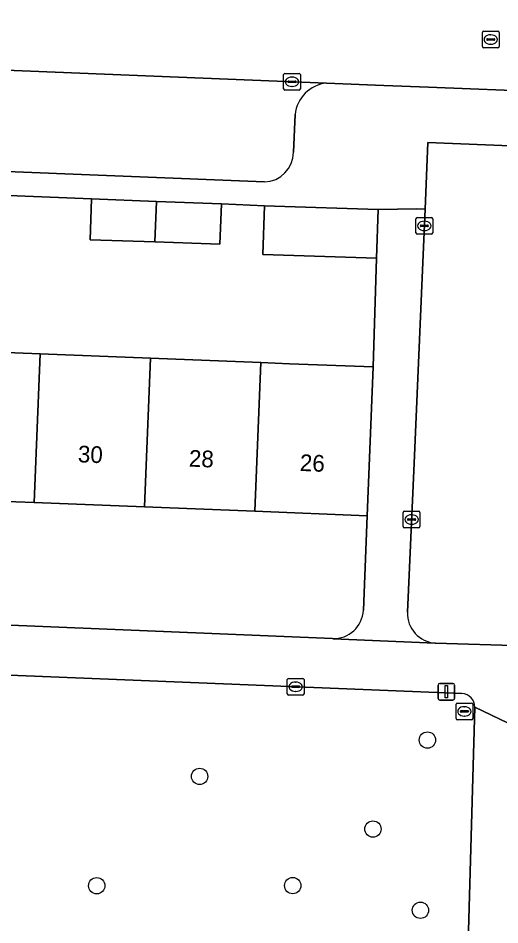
# Model space of a CAD drawing. Extents: x 160732 to 162107, y 387428 to 388479.
# Drawn here: x 161525.8 to 161554.7, y 387874.9 to 387929.2 of the extents above; entities that cross this region are included whole.
import ezdxf

# ---------------------------------------------------------------- set-up
doc = ezdxf.new("R2010")
doc.units = 0
for name, color, linetype in [('IMGEO_Boom', 7, 'Continuous'), ('IMGEO_Erf', 7, 'Continuous'), ('IMGEO_Groenvoorziening', 7, 'Continuous'), ('IMGEO_Kolk', 7, 'Continuous'), ('IMGEO_Lichtmast', 7, 'Continuous'), ('IMGEO_Pand', 7, 'Continuous'), ('IMGEO_Pand_nummerreeks', 7, 'Continuous'), ('IMGEO_Parkeervlak_open', 7, 'Continuous'), ('IMGEO_Rijbaan_lokaal_open', 7, 'Continuous'), ('IMGEO_Rioolput', 7, 'Continuous'), ('IMGEO_Voetpad_open', 7, 'Continuous')]:
    doc.layers.add(name, color=color, linetype=linetype)

msp = doc.modelspace()

# ---------------------------------------------------------------- linework, layer by layer
at = {"layer": 'IMGEO_Boom'}
for centre in [(161550.358, 387885.952), (161536.719, 387883.776), (161547.095, 387880.625), (161530.556, 387877.23), (161542.291, 387877.234), (161549.939, 387875.757)]:
    msp.add_circle(centre, 0.489, dxfattribs=at)
at = {"layer": 'IMGEO_Erf'}
for points in [[(161520.556, 387909.329), (161527.163, 387909.071), (161533.77, 387908.812), (161540.377, 387908.554), (161542.107, 387908.486), (161547.103, 387908.291), (161547.307, 387914.795), (161540.504, 387915.022), (161540.601, 387917.943), (161538.02, 387918.048), (161537.934, 387915.635), (161534.042, 387915.773), (161530.155, 387915.911), (161530.242, 387918.364), (161524.786, 387918.586)], [(161546.755, 387899.386), (161540.029, 387899.649), (161533.422, 387899.907), (161526.815, 387900.165), (161520.208, 387900.424), (161513.601, 387900.682), (161506.873, 387900.945), (161506.975, 387903.553), (161501.766, 387903.757), (161501.347, 387895.745), (161501.277, 387893.831), (161544.666, 387892.026)], [(161546.523, 387893.729), (161546.755, 387899.386)]]:
    msp.add_lwpolyline(points, dxfattribs=at)
msp.add_arc((161544.739, 387893.81), 1.786, 267.649, 357.3971, dxfattribs=at)
at = {"layer": 'IMGEO_Groenvoorziening'}
for points in [[(161552.423, 387888.742), (161526.329, 387889.794), (161500, 387890.839), (161497.79, 387890.927)], [(161552.82, 387874.526), (161553.194, 387887.912)]]:
    msp.add_lwpolyline(points, dxfattribs=at)
msp.add_arc((161552.388, 387887.936), 0.806, 358.2643, 87.5147, dxfattribs=at)
at = {"layer": 'IMGEO_Kolk'}
for p, q in [((161541.748, 387924.942), (161541.748, 387925.794)), ((161541.823, 387925.868), (161542.675, 387925.868)), ((161542.05, 387925.411), (161542.448, 387925.411)), ((161542.236, 387925.648), (161542.261, 387925.648)), ((161542.749, 387925.794), (161542.749, 387924.942)), ((161542.675, 387924.868), (161541.823, 387924.868)), ((161542.007, 387925.362), (161542.007, 387925.374)), ((161542.445, 387925.325), (161542.047, 387925.325)), ((161542.259, 387925.088), (161542.234, 387925.088)), ((161542.491, 387925.374), (161542.491, 387925.362)), ((161549.671, 387916.313), (161549.671, 387917.165)), ((161549.746, 387917.239), (161550.598, 387917.239)), ((161549.93, 387916.733), (161549.93, 387916.745)), ((161549.973, 387916.782), (161550.371, 387916.782)), ((161550.159, 387917.019), (161550.184, 387917.019)), ((161550.414, 387916.745), (161550.414, 387916.733)), ((161550.672, 387917.165), (161550.672, 387916.313)), ((161550.598, 387916.239), (161549.746, 387916.239)), ((161550.368, 387916.696), (161549.97, 387916.696)), ((161550.182, 387916.459), (161550.157, 387916.459)), ((161548.911, 387898.73), (161548.911, 387899.582)), ((161548.986, 387899.656), (161549.838, 387899.656)), ((161549.399, 387899.436), (161549.424, 387899.436)), ((161549.912, 387899.582), (161549.912, 387898.73)), ((161549.17, 387899.15), (161549.17, 387899.162)), ((161549.608, 387899.113), (161549.21, 387899.113)), ((161549.213, 387899.199), (161549.611, 387899.199)), ((161549.422, 387898.876), (161549.397, 387898.876)), ((161549.654, 387899.162), (161549.654, 387899.15)), ((161549.838, 387898.656), (161548.986, 387898.656)), ((161541.966, 387888.719), (161541.966, 387889.571)), ((161542.041, 387889.645), (161542.893, 387889.645)), ((161542.967, 387889.571), (161542.967, 387888.719)), ((161542.225, 387889.139), (161542.225, 387889.151)), ((161542.663, 387889.102), (161542.265, 387889.102)), ((161542.268, 387889.188), (161542.666, 387889.188)), ((161542.454, 387889.425), (161542.479, 387889.425)), ((161542.709, 387889.151), (161542.709, 387889.139)), ((161542.893, 387888.645), (161542.041, 387888.645)), ((161542.477, 387888.865), (161542.452, 387888.865))]:
    msp.add_line(p, q, dxfattribs=at)
for points in [[(161541.748, 387924.942), (161541.748, 387925.794)], [(161541.823, 387925.868), (161542.675, 387925.868)], [(161542.749, 387925.794), (161542.749, 387924.942)], [(161542.675, 387924.868), (161541.823, 387924.868)], [(161549.671, 387916.313), (161549.671, 387917.165)], [(161549.746, 387917.239), (161550.598, 387917.239)], [(161550.672, 387917.165), (161550.672, 387916.313)], [(161550.598, 387916.239), (161549.746, 387916.239)], [(161548.911, 387898.73), (161548.911, 387899.582)], [(161548.986, 387899.656), (161549.838, 387899.656)], [(161549.912, 387899.582), (161549.912, 387898.73)], [(161549.838, 387898.656), (161548.986, 387898.656)], [(161541.966, 387888.719), (161541.966, 387889.571)], [(161542.041, 387889.645), (161542.893, 387889.645)], [(161542.967, 387889.571), (161542.967, 387888.719)], [(161542.893, 387888.645), (161542.041, 387888.645)]]:
    msp.add_lwpolyline(points, dxfattribs=at)
for centre, radius, start, end in [((161541.825, 387925.792), 0.0765, 91.552, 178.448), ((161541.825, 387925.792), 0.0765, 91.552, 178.448), ((161542.047, 387925.371), 0.0403, 85.8775, 175.7526), ((161542.452, 387925.373), 0.0386, 1.7309, 96.639), ((161542.673, 387925.792), 0.0765, 1.552, 88.448), ((161542.673, 387925.792), 0.0765, 1.552, 88.448), ((161541.825, 387924.944), 0.0765, 181.552, 268.448), ((161541.825, 387924.944), 0.0765, 181.552, 268.448), ((161542.044, 387925.361), 0.0366, 178.938, 274.7102), ((161542.448, 387925.368), 0.043, 264.8664, 352.4533), ((161542.673, 387924.944), 0.0765, 271.552, 358.448), ((161542.673, 387924.944), 0.0765, 271.552, 358.448), ((161549.748, 387917.163), 0.0765, 91.552, 178.448), ((161549.748, 387917.163), 0.0765, 91.552, 178.448), ((161549.97, 387916.742), 0.0403, 85.8775, 175.7526), ((161549.967, 387916.732), 0.0366, 178.938, 274.7102), ((161550.371, 387916.739), 0.043, 264.8664, 352.4533), ((161550.375, 387916.744), 0.0386, 1.7309, 96.639), ((161550.596, 387917.163), 0.0765, 1.552, 88.448), ((161550.596, 387917.163), 0.0765, 1.552, 88.448), ((161549.748, 387916.315), 0.0765, 181.552, 268.448), ((161549.748, 387916.315), 0.0765, 181.552, 268.448), ((161550.596, 387916.315), 0.0765, 271.552, 358.448), ((161550.596, 387916.315), 0.0765, 271.552, 358.448), ((161548.988, 387899.58), 0.0765, 91.552, 178.448), ((161548.988, 387899.58), 0.0765, 91.552, 178.448), ((161549.836, 387899.58), 0.0765, 1.552, 88.448), ((161549.836, 387899.58), 0.0765, 1.552, 88.448), ((161549.21, 387899.159), 0.0403, 85.8775, 175.7526), ((161549.207, 387899.149), 0.0366, 178.938, 274.7102), ((161549.611, 387899.156), 0.043, 264.8664, 352.4533), ((161549.615, 387899.161), 0.0386, 1.7309, 96.639), ((161548.988, 387898.732), 0.0765, 181.552, 268.448), ((161548.988, 387898.732), 0.0765, 181.552, 268.448), ((161549.836, 387898.732), 0.0765, 271.552, 358.448), ((161549.836, 387898.732), 0.0765, 271.552, 358.448), ((161542.043, 387889.569), 0.0765, 91.552, 178.448), ((161542.043, 387889.569), 0.0765, 91.552, 178.448), ((161542.891, 387889.569), 0.0765, 1.552, 88.448), ((161542.891, 387889.569), 0.0765, 1.552, 88.448), ((161542.265, 387889.148), 0.0403, 85.8775, 175.7526), ((161542.262, 387889.138), 0.0366, 178.938, 274.7102), ((161542.666, 387889.145), 0.043, 264.8664, 352.4533), ((161542.67, 387889.15), 0.0386, 1.7309, 96.639), ((161542.043, 387888.721), 0.0765, 181.552, 268.448), ((161542.043, 387888.721), 0.0765, 181.552, 268.448), ((161542.891, 387888.721), 0.0765, 271.552, 358.448), ((161542.891, 387888.721), 0.0765, 271.552, 358.448)]:
    msp.add_arc(centre, radius, start, end, dxfattribs=at)
for centre, major_axis, ratio, start_param, end_param in [((161542.235, 387925.368), (-0.387, 0.002), 0.722429, 4.712389, 7.853982), ((161542.26, 387925.368), (-0.39, 0.002), 0.717154, 1.570796, 4.712389), ((161550.158, 387916.739), (-0.387, 0.002), 0.722429, 4.712389, 7.853982), ((161550.183, 387916.739), (-0.39, 0.002), 0.717154, 1.570796, 4.712389), ((161549.398, 387899.156), (-0.387, 0.002), 0.722429, 4.712389, 7.853982), ((161549.423, 387899.156), (-0.39, 0.002), 0.717154, 1.570796, 4.712389), ((161542.453, 387889.145), (-0.387, 0.002), 0.722429, 4.712389, 7.853982), ((161542.478, 387889.145), (-0.39, 0.002), 0.717154, 1.570796, 4.712389)]:
    msp.add_ellipse(centre, major_axis=major_axis, ratio=ratio, start_param=start_param, end_param=end_param, dxfattribs=at)
at = {"layer": 'IMGEO_Lichtmast'}
for p, q in [((161550.997, 387888.447), (161550.997, 387889.247)), ((161550.997, 387889.247), (161550.997, 387888.447)), ((161551.097, 387889.347), (161551.887, 387889.347)), ((161551.887, 387889.347), (161551.097, 387889.347)), ((161551.987, 387889.247), (161551.987, 387888.447)), ((161551.987, 387888.447), (161551.987, 387889.247)), ((161551.887, 387888.347), (161551.097, 387888.347)), ((161551.097, 387888.347), (161551.887, 387888.347))]:
    msp.add_line(p, q, dxfattribs=at)
msp.add_lwpolyline([(161551.417, 387889.222), (161551.567, 387889.222), (161551.567, 387888.472), (161551.417, 387888.472), (161551.417, 387889.222)], dxfattribs=at)
for centre, start, end in [((161551.097, 387889.247), 90, 180), ((161551.097, 387889.247), 90, 180), ((161551.887, 387889.247), 0, 90), ((161551.887, 387889.247), 360, 90), ((161551.097, 387888.447), 180, 270), ((161551.097, 387888.447), 180, 270), ((161551.887, 387888.447), 270, 0), ((161551.887, 387888.447), 270, 0)]:
    msp.add_arc(centre, 0.1, start, end, dxfattribs=at)
at = {"layer": 'IMGEO_Pand'}
for points in [[(161534.137, 387918.206), (161530.242, 387918.364), (161530.155, 387915.911), (161534.042, 387915.773)], [(161538.02, 387918.048), (161534.137, 387918.206), (161534.042, 387915.773), (161537.934, 387915.635)], [(161547.405, 387917.717), (161541.206, 387917.918), (161540.601, 387917.943), (161540.504, 387915.022), (161547.307, 387914.795)], [(161520.208, 387900.424), (161526.815, 387900.165), (161527.163, 387909.071), (161520.556, 387909.329)], [(161526.815, 387900.165), (161533.422, 387899.907), (161533.77, 387908.812), (161527.163, 387909.071)], [(161540.377, 387908.554), (161533.77, 387908.812), (161533.422, 387899.907), (161540.029, 387899.649)], [(161547.103, 387908.291), (161542.107, 387908.486), (161540.377, 387908.554), (161540.029, 387899.649), (161546.755, 387899.386)]]:
    msp.add_lwpolyline(points, close=True, dxfattribs=at)
at = {"layer": 'IMGEO_Parkeervlak_open'}
for points in [[(161544.321, 387925.286), (161502.944, 387926.951)], [(161542.34, 387921.155), (161542.435, 387923.401)], [(161506.721, 387920.728), (161540.595, 387919.369)]]:
    msp.add_lwpolyline(points, dxfattribs=at)
for centre, radius, start, end in [((161544.536, 387923.185), 2.112, 95.8332, 174.1365), ((161540.539, 387921.169), 1.801, 271.7667, 359.5638)]:
    msp.add_arc(centre, radius, start, end, dxfattribs=at)
at = {"layer": 'IMGEO_Rijbaan_lokaal_open'}
for points in [[(161492.938, 388004.061), (161492.756, 388000), (161489.979, 387927.472), (161496.848, 387927.196), (161500, 387927.069), (161502.944, 387926.951), (161544.321, 387925.286), (161547.751, 387925.148), (161550.416, 387925.041), (161557.467, 387924.757), (161559.656, 387983.388)], [(161550.843, 387891.754), (161556.135, 387891.588), (161557.185, 387918.257), (161557.287, 387921.455), (161550.384, 387921.739), (161550.214, 387917.744), (161550.058, 387914.077), (161549.567, 387902.525), (161549.161, 387893.605)]]:
    msp.add_lwpolyline(points, dxfattribs=at)
msp.add_arc((161550.946, 387893.537), 1.786, 177.8278, 266.6949, dxfattribs=at)
at = {"layer": 'IMGEO_Rioolput'}
for p, q in [((161553.646, 387927.471), (161553.646, 387928.323)), ((161553.721, 387928.397), (161554.573, 387928.397)), ((161554.134, 387928.177), (161554.159, 387928.177)), ((161554.647, 387928.323), (161554.647, 387927.471)), ((161553.905, 387927.891), (161553.905, 387927.903)), ((161554.343, 387927.854), (161553.945, 387927.854)), ((161553.948, 387927.94), (161554.346, 387927.94)), ((161554.157, 387927.617), (161554.132, 387927.617)), ((161554.389, 387927.903), (161554.389, 387927.891)), ((161554.573, 387927.397), (161553.721, 387927.397)), ((161552.071, 387887.243), (161552.071, 387888.095)), ((161552.146, 387888.169), (161552.998, 387888.169)), ((161552.559, 387887.949), (161552.584, 387887.949)), ((161553.072, 387888.095), (161553.072, 387887.243)), ((161552.33, 387887.663), (161552.33, 387887.675)), ((161552.768, 387887.626), (161552.37, 387887.626)), ((161552.373, 387887.712), (161552.771, 387887.712)), ((161552.814, 387887.675), (161552.814, 387887.663)), ((161552.998, 387887.169), (161552.146, 387887.169)), ((161552.582, 387887.389), (161552.557, 387887.389))]:
    msp.add_line(p, q, dxfattribs=at)
for points in [[(161553.646, 387927.471), (161553.646, 387928.323)], [(161553.721, 387928.397), (161554.573, 387928.397)], [(161554.647, 387928.323), (161554.647, 387927.471)], [(161554.573, 387927.397), (161553.721, 387927.397)], [(161552.071, 387887.243), (161552.071, 387888.095)], [(161552.146, 387888.169), (161552.998, 387888.169)], [(161553.072, 387888.095), (161553.072, 387887.243)], [(161552.998, 387887.169), (161552.146, 387887.169)]]:
    msp.add_lwpolyline(points, dxfattribs=at)
for centre, radius, start, end in [((161553.723, 387928.321), 0.0765, 91.552, 178.448), ((161553.723, 387928.321), 0.0765, 91.552, 178.448), ((161554.571, 387928.321), 0.0765, 1.552, 88.448), ((161554.571, 387928.321), 0.0765, 1.552, 88.448), ((161553.945, 387927.9), 0.0403, 85.8775, 175.7526), ((161553.942, 387927.89), 0.0366, 178.938, 274.7102), ((161554.346, 387927.897), 0.043, 264.8664, 352.4533), ((161554.35, 387927.902), 0.0386, 1.7309, 96.639), ((161553.723, 387927.473), 0.0765, 181.552, 268.448), ((161553.723, 387927.473), 0.0765, 181.552, 268.448), ((161554.571, 387927.473), 0.0765, 271.552, 358.448), ((161554.571, 387927.473), 0.0765, 271.552, 358.448), ((161552.148, 387888.093), 0.0765, 91.552, 178.448), ((161552.148, 387888.093), 0.0765, 91.552, 178.448), ((161552.996, 387888.093), 0.0765, 1.552, 88.448), ((161552.996, 387888.093), 0.0765, 1.552, 88.448), ((161552.37, 387887.672), 0.0403, 85.8775, 175.7526), ((161552.367, 387887.662), 0.0366, 178.938, 274.7102), ((161552.771, 387887.669), 0.043, 264.8664, 352.4533), ((161552.775, 387887.674), 0.0386, 1.7309, 96.639), ((161552.148, 387887.245), 0.0765, 181.552, 268.448), ((161552.148, 387887.245), 0.0765, 181.552, 268.448), ((161552.996, 387887.245), 0.0765, 271.552, 358.448), ((161552.996, 387887.245), 0.0765, 271.552, 358.448)]:
    msp.add_arc(centre, radius, start, end, dxfattribs=at)
for centre, major_axis, ratio, start_param, end_param in [((161554.133, 387927.897), (-0.387, 0.002), 0.722429, 4.712389, 7.853982), ((161554.158, 387927.897), (-0.39, 0.002), 0.717154, 1.570796, 4.712389), ((161552.558, 387887.669), (-0.387, 0.002), 0.722429, 4.712389, 7.853982), ((161552.583, 387887.669), (-0.39, 0.002), 0.717154, 1.570796, 4.712389)]:
    msp.add_ellipse(centre, major_axis=major_axis, ratio=ratio, start_param=start_param, end_param=end_param, dxfattribs=at)
at = {"layer": 'IMGEO_Voetpad_open'}
for points in [[(161550.384, 387921.739), (161557.287, 387921.455), (161557.467, 387924.757), (161550.416, 387925.041), (161547.751, 387925.148), (161544.321, 387925.286)], [(161542.435, 387923.401), (161542.34, 387921.155)], [(161498.61, 387919.564), (161500, 387919.515), (161501.531, 387919.508), (161507.643, 387919.28), (161511.413, 387919.13), (161517.03, 387918.901), (161520.924, 387918.743), (161524.786, 387918.586), (161530.242, 387918.364), (161534.137, 387918.206), (161538.02, 387918.048), (161540.601, 387917.943), (161541.206, 387917.918), (161547.405, 387917.717), (161549.715, 387917.763), (161550.214, 387917.744), (161550.384, 387921.739)], [(161540.595, 387919.369), (161506.721, 387920.728)], [(161550.058, 387914.077), (161550.214, 387917.744), (161549.715, 387917.763), (161547.405, 387917.717), (161547.307, 387914.795), (161547.103, 387908.291), (161546.755, 387899.386), (161546.523, 387893.729)], [(161549.161, 387893.605), (161549.567, 387902.525), (161550.058, 387914.077)], [(161563.683, 387891.347), (161563.574, 387891.34), (161558.878, 387891.502), (161556.135, 387891.588), (161550.843, 387891.754), (161550.814, 387891.752), (161544.716, 387892.018), (161544.666, 387892.026), (161501.277, 387893.831), (161498.531, 387893.912), (161495.56, 387894.033), (161490.424, 387894.241), (161490.391, 387894.237), (161484.013, 387894.54), (161483.955, 387894.552), (161453.189, 387895.897), (161455.016, 387892.757), (161459.618, 387892.562), (161461.074, 387892.502), (161466.664, 387892.27), (161484.675, 387891.518), (161490.619, 387891.27)], [(161544.666, 387892.026), (161544.716, 387892.018), (161550.814, 387891.752), (161550.843, 387891.754)], [(161497.79, 387890.927), (161500, 387890.839), (161526.329, 387889.794), (161552.423, 387888.742)], [(161555.794, 387874.342), (161556.156, 387886.506), (161553.194, 387887.912), (161552.82, 387874.526)], [(161553.194, 387887.912), (161556.156, 387886.506)]]:
    msp.add_lwpolyline(points, dxfattribs=at)
for centre, radius, start, end in [((161544.536, 387923.185), 2.112, 95.8332, 174.1365), ((161540.539, 387921.169), 1.801, 271.7667, 359.5638), ((161544.739, 387893.81), 1.786, 267.649, 357.3971), ((161550.946, 387893.537), 1.786, 177.8278, 266.6949), ((161552.388, 387887.936), 0.806, 358.2643, 87.5147)]:
    msp.add_arc(centre, radius, start, end, dxfattribs=at)

# ---------------------------------------------------------------- texts
at = {"layer": 'IMGEO_Pand_nummerreeks'}
for s, p in [('30', (161529.414, 387902.585)), ('28', (161536.061, 387902.326)), ('26', (161542.705, 387902.066))]:
    msp.add_text(s, height=1, rotation=357.7614, dxfattribs=at).set_placement(p)

doc.saveas('drawing.dxf')
